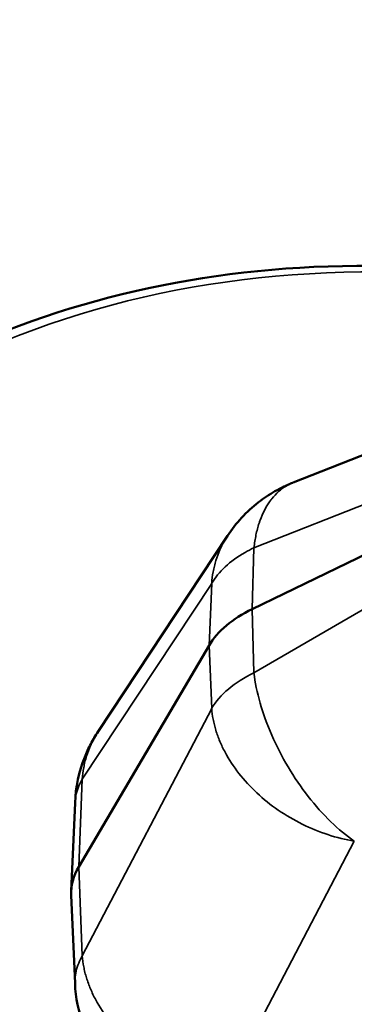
# Model space of a CAD drawing. Header units: millimetres. Extents: x 50 to 3176, y 50 to 2109.
# Tile 562 of 656: x 2026.02 to 2030.74, y 633.87 to 647.78. Entities that reach past the tile are written whole.
import ezdxf

# ---------------------------------------------------------------- set-up
doc = ezdxf.new("R2010")
doc.units = ezdxf.units.MM
doc.header["$LTSCALE"] = 10
doc.layers.add('Visible (ISO)', color=7, linetype='Continuous', lineweight=50)
doc.layers.add('Visible Narrow (ISO)', color=7, linetype='Continuous', lineweight=35)

msp = doc.modelspace()

# ---------------------------------------------------------------- linework, layer by layer
at = {"layer": 'Visible (ISO)'}
for p, q in [((2033.738, 642.7638), (2029.8758, 641.2409)), ((2029.2975, 639.4538), (2033.2333, 641.3605)), ((2028.9484, 640.4889), (2027.1234, 637.7251)), ((2026.8489, 635.8126), (2028.6894, 638.9407)), ((2026.7966, 636.7181), (2026.7432, 635.4697)), ((2026.7966, 634.1646), (2026.7432, 635.4127))]:
    msp.add_line(p, q, dxfattribs=at)
for centre, major_axis, ratio, start_param, end_param in [((2030.5831, 638.5692), (-2, 0), 0.5773503, 5.4105207, 5.9557127), ((2028.7425, 636.6321), (-1.9458, 0.0875), 0.5800255, 0.0011092, 0.0012494), ((2028.7426, 635.4412), (-2, 0), 0.5773503, 5.9557092, 6.3078805)]:
    msp.add_ellipse(centre, major_axis=major_axis, ratio=ratio, start_param=start_param, end_param=end_param, dxfattribs=at)
for points, knots in [([(2024.1503, 642.5806), (2025.8737, 643.5755), (2027.8404, 644.1477), (2032.0977, 644.4036), (2034.3878, 644.0879), (2039.1125, 642.5997), (2041.5469, 641.4274), (2046.3731, 638.32), (2048.7644, 636.385), (2051.6021, 633.593), (2052.1556, 633.0232), (2052.7009, 632.4365)], [5.4977871, 5.4977871, 5.4977871, 5.4977871, 5.7787701, 5.7787701, 6.059753, 6.059753, 6.3407359, 6.3407359, 6.6217189, 6.6217189, 6.6908557, 6.6908557, 6.6908557, 6.6908557]), ([(2028.9481, 640.4884), (2029.0668, 640.6681), (2029.2166, 640.831), (2029.46, 641.0202), (2029.5376, 641.072), (2029.6595, 641.1415), (2029.7015, 641.1635), (2029.7657, 641.1942), (2029.7873, 641.204), (2029.8285, 641.2218), (2029.8488, 641.2301), (2029.868, 641.2378)], [0, 0, 0, 0, 0.06462842, 0.06462842, 0.09250685, 0.09250685, 0.10671372, 0.10671372, 0.11384669, 0.11384669, 0.12020792, 0.12020792, 0.12020792, 0.12020792]), ([(2054.0372, 576.1256), (2051.7931, 575.5732), (2049.2972, 575.5858), (2044.0373, 576.7342), (2041.272, 577.8772), (2035.7584, 581.1801), (2033.011, 583.341), (2027.815, 588.4597), (2025.3672, 591.4164), (2021.0176, 597.8263), (2019.1164, 601.2783), (2016.0522, 608.3295), (2014.8897, 611.9276), (2013.4217, 618.908), (2013.1165, 622.2891), (2013.3977, 628.4932), (2013.9841, 631.3152), (2015.9933, 636.1079), (2017.4145, 638.08), (2019.7024, 639.9501), (2020.2512, 640.3294), (2020.8269, 640.6618)], [2.5220762, 2.5220762, 2.5220762, 2.5220762, 2.8401564, 2.8401564, 3.1603692, 3.1603692, 3.481068, 3.481068, 3.8016706, 3.8016706, 4.1221862, 4.1221862, 4.442713, 4.442713, 4.7633433, 4.7633433, 5.0840266, 5.0840266, 5.4039111, 5.4039111, 5.4977871, 5.4977871, 5.4977871, 5.4977871]), ([(2026.7966, 636.7183), (2026.806, 636.9371), (2026.8524, 637.1576), (2026.9582, 637.4245), (2026.9866, 637.4865), (2027.05, 637.6078), (2027.0857, 637.6679), (2027.1231, 637.7246)], [0, 0, 0, 0, 0.06574652, 0.06574652, 0.08615393, 0.08615393, 0.10680262, 0.10680262, 0.10680262, 0.10680262])]:
    msp.add_open_spline(points, degree=3, knots=knots, dxfattribs=at)
for points in [[(2029.8753, 641.2407), (2029.8755, 641.2408), (2029.8756, 641.2409), (2029.8758, 641.2409)], [(2027.1231, 637.7246), (2027.1232, 637.7247), (2027.1233, 637.7249), (2027.1234, 637.7251)], [(2026.9129, 633.5777), (2026.8451, 633.7653), (2026.8051, 633.9655), (2026.7966, 634.1647)]]:
    msp.add_open_spline(points, degree=3, dxfattribs=at)
at = {"layer": 'Visible Narrow (ISO)'}
for p, q in [((2029.3218, 640.3202), (2033.2319, 641.862)), ((2033.2319, 640.8243), (2029.3218, 638.554)), ((2029.3218, 640.3202), (2029.2975, 639.4538)), ((2026.8994, 637.0506), (2028.7251, 639.8154)), ((2028.6894, 638.9407), (2028.7251, 639.8154)), ((2029.2975, 639.4538), (2029.3218, 638.554)), ((2028.7251, 638.0519), (2028.6894, 638.9407)), ((2028.7251, 638.0519), (2026.8994, 634.5548)), ((2026.8994, 637.0506), (2026.8489, 635.8126)), ((2028.9199, 632.6939), (2030.7376, 636.1759)), ((2026.8489, 635.8126), (2026.8994, 634.5548))]:
    msp.add_line(p, q, dxfattribs=at)
for centre, major_axis, ratio, start_param, end_param in [((2042.5064, 611.0319), (18.175, -31.48), 0.5773503, 1.9522005, 6.1173036), ((2042.4003, 610.9706), (18.25, -31.6099), 0.5773503, 3.1415927, 6.1173036), ((2039.0769, 609.0519), (-18.25, 31.6099), 0.5773503, 0, 2.975711), ((2030.584, 639.3945), (1.9634, -0.0718), 0.5949493, 2.2905807, 2.3777398), ((2030.583, 639.395), (-1.9621, 0.0718), 0.5949587, 5.5193101, 5.976939), ((2030.6856, 637.7061), (2.0667, 0.0241), 0.5530925, 2.2850404, 2.8132279), ((2028.7425, 636.6321), (-1.9458, 0.0875), 0.5800255, 5.9818396, 6.2842945)]:
    msp.add_ellipse(centre, major_axis=major_axis, ratio=ratio, start_param=start_param, end_param=end_param, dxfattribs=at)
for points, knots in [([(2029.3218, 640.3202), (2029.329, 640.3827), (2029.3385, 640.443), (2029.3626, 640.5589), (2029.3771, 640.6144), (2029.3989, 640.6811), (2029.4036, 640.6949), (2029.4263, 640.7574), (2029.4464, 640.804), (2029.4913, 640.8914), (2029.516, 640.9323), (2029.5526, 640.9842), (2029.5628, 640.9978), (2029.603, 641.0484), (2029.6349, 641.0823), (2029.7027, 641.1427), (2029.7386, 641.1692), (2029.7857, 641.1975), (2029.7953, 641.2029), (2029.8278, 641.2203), (2029.8513, 641.2312), (2029.8753, 641.2407)], [0, 0, 0, 0, 0.07362352, 0.07362352, 0.1472377, 0.1472377, 0.16666667, 0.16666667, 0.23694726, 0.23694726, 0.30724198, 0.30724198, 0.33333333, 0.33333333, 0.40736624, 0.40736624, 0.48144816, 0.48144816, 0.5, 0.5, 0.54392803, 0.54392803, 0.54392803, 0.54392803]), ([(2028.9481, 640.4884), (2028.9364, 640.4706), (2028.8967, 640.4072), (2028.8379, 640.2927), (2028.7909, 640.166), (2028.7621, 640.061), (2028.7393, 639.9538), (2028.7289, 639.8712), (2028.7251, 639.8154)], [0.72507824, 0.72507824, 0.72507824, 0.72507824, 0.74999998, 0.81249997, 0.87499997, 0.90624997, 0.93749997, 1, 1, 1, 1]), ([(2028.7251, 638.0519), (2028.7289, 638.0009), (2028.7392, 637.9237), (2028.7621, 637.8198), (2028.7908, 637.7157), (2028.8378, 637.5856), (2028.9359, 637.3791), (2029.1001, 637.1285), (2029.4401, 636.7581), (2029.9878, 636.3811), (2030.4897, 636.2172), (2030.7376, 636.1759)], [0, 0, 0, 0, 0.0625, 0.09375, 0.125, 0.1875, 0.25, 0.375, 0.5, 0.75, 1, 1, 1, 1]), ([(2026.8994, 637.0506), (2026.9032, 637.1063), (2026.9101, 637.1614), (2026.9201, 637.2155), (2026.925, 637.2426), (2026.9308, 637.2694), (2026.9372, 637.2959), (2026.9437, 637.3225), (2026.9509, 637.3488), (2026.9589, 637.3748), (2026.9748, 637.4267), (2026.9936, 637.4775), (2027.0153, 637.5268), (2027.0371, 637.5762), (2027.0617, 637.624), (2027.0891, 637.6702), (2027.1, 637.6886), (2027.1113, 637.7067), (2027.1231, 637.7246)], [0, 0, 0, 0, 0.06250008, 0.06250008, 0.06250008, 0.09375008, 0.09375008, 0.09375008, 0.12500008, 0.12500008, 0.12500008, 0.18750007, 0.18750007, 0.18750007, 0.25000006, 0.25000006, 0.25000006, 0.27488482, 0.27488482, 0.27488482, 0.27488482]), ([(2026.8994, 634.5548), (2026.8923, 634.5426), (2026.8788, 634.518), (2026.8306, 634.4188), (2026.7981, 634.3002), (2026.7953, 634.1943), (2026.7966, 634.1647)], [0, 0, 0, 0, 0.0625074, 0.1250068, 0.5000032, 0.64572253, 0.64572253, 0.64572253, 0.64572253]), ([(2028.9199, 632.6939), (2028.6709, 632.7332), (2028.1669, 632.8932), (2027.617, 633.266), (2027.2757, 633.6338), (2027.1109, 633.8833), (2027.0125, 634.0891), (2026.9653, 634.219), (2026.9365, 634.3229), (2026.9136, 634.4266), (2026.9032, 634.5038), (2026.8994, 634.5548)], [0, 0, 0, 0, 0.25, 0.4999999, 0.6249999, 0.7499999, 0.8124999, 0.8749999, 0.9062499, 0.9374999, 1, 1, 1, 1])]:
    msp.add_open_spline(points, degree=3, knots=knots, dxfattribs=at)
msp.add_open_spline([(2030.7376, 636.1759), (2030.6273, 636.2515), (2030.4039, 636.4365), (2030.0821, 636.7979), (2029.7952, 637.2191), (2029.5618, 637.6729), (2029.3945, 638.131), (2029.338, 638.4197), (2029.3218, 638.554)], degree=3, dxfattribs=at)

doc.saveas('drawing.dxf')
